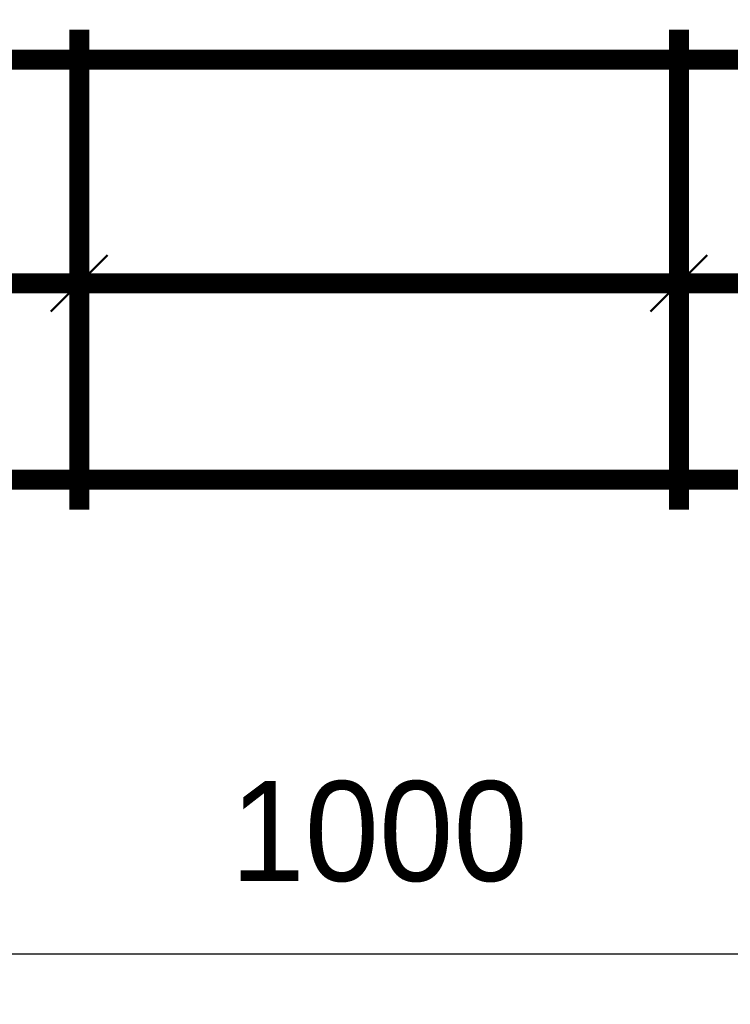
# Model space of a CAD drawing. Header units: millimetres. Extents: x -33345 to 4712671, y -3392 to 121473.
# Tile 830 of 1056: x 3661137 to 3662915, y 46853 to 49314. Entities that reach past the tile are written whole.
import ezdxf

# ---------------------------------------------------------------- set-up
doc = ezdxf.new("R2010")
doc.units = ezdxf.units.MM
doc.layers.add('ACO-размер', color=7, linetype='Continuous', lineweight=13)
doc.styles.add('RUSS', font='RUSS.shx', dxfattribs={"width": 0.8, "oblique": 15, "height": 250})
doc.styles.add('X-U-RW-01$0$StyleROMANS', font='GOTHIC.TTF')
doc.dimstyles.new('RUSS$0', dxfattribs={"dimscale": 0, "dimtxt": 2.5, "dimasz": 2, "dimexe": 1.25, "dimexo": 2, "dimgap": 1.75, "dimtad": 1, "dimdec": 0, "dimlfac": 100, "dimzin": 0, "dimdsep": 46, "dimtxsty": 'RUSS', "dimblk1": 'OBLIQUE', "dimblk2": 'OBLIQUE', "dimsah": 1, "dimcen": 3, "dimdle": 1.25, "dimclrt": 1, "dimadec": 0, "dimazin": 0, "dimtfac": 0.75, "dimtdec": 0, "dimtmove": 0, "dimatfit": 0, "dimldrblk": 'OBLIQUE', "dimfxl": 1, "dimtvp": 1.5, "dimtolj": 1, "dimtzin": 0, "dimarcsym": 0})

# ---------------------------------------------------------------- blocks, each defined once
blk = doc.blocks.new('_Oblique')
at = {"color": 0, "linetype": 'ByBlock', "lineweight": -2}
blk.add_line((-0.5, -0.5), (0.5, 0.5), dxfattribs=at)
blk = doc.blocks.new('*D2376')
at = {"layer": 'ACO-размер', "color": 0, "lineweight": -2, "ltscale": 5, "transparency": 16777216}
for p, q in [((3659536, 47964.1), (3659536, 46852.8)), ((3664536, 47964.1), (3664536, 46852.8)), ((3664661, 46977.8), (3659411, 46977.8))]:
    blk.add_line(p, q, dxfattribs=at)
at = {"layer": 'Defpoints', "color": 0, "ltscale": 5, "transparency": 16777216}
for p in [(3659536, 48164.1), (3664536, 48164.1), (3659536, 46977.8)]:
    blk.add_point(p, dxfattribs=at)
at = {"layer": 'ACO-размер', "color": 0, "lineweight": -2, "ltscale": 5, "transparency": 16777216, "xscale": 200, "yscale": 200, "zscale": 200, "rotation": 180}
blk.add_blockref('_Oblique', (3659536, 46977.8), dxfattribs=at)
at = {"layer": 'ACO-размер', "color": 0, "lineweight": -2, "ltscale": 5, "transparency": 16777216, "xscale": 200, "yscale": 200, "zscale": 200}
blk.add_blockref('_Oblique', (3664536, 46977.8), dxfattribs=at)
at = {"layer": 'ACO-размер', "color": 1, "ltscale": 5, "transparency": 16777216, "insert": (3662036, 47284.1), "char_height": 250, "attachment_point": 5, "style": 'X-U-RW-01$0$StyleROMANS', "bg_fill": 3, "box_fill_scale": 1.1, "bg_fill_color": 256, "bg_fill_true_color": 13158600, "bg_fill_transparency": 0}
blk.add_mtext('\\A1;1000', dxfattribs=at)

msp = doc.modelspace()

# ---------------------------------------------------------------- linework, layer by layer
at = {"ltscale": 0.5, "const_width": 50}
for points in [[(3661285.958, 49289.077), (3661285.958, 48089.077)], [(3659535.958, 49214.077), (3664535.958, 49214.077)], [(3659535.958, 48655.061), (3664535.958, 48655.061)], [(3659535.958, 48164.077), (3664535.958, 48164.077)]]:
    msp.add_lwpolyline(points, dxfattribs=at)
at = {"color": 1, "lineweight": 50}
for points in [[(3661356.669, 48725.771), (3661215.247, 48584.35)], [(3662856.669, 48725.771), (3662715.247, 48584.35)]]:
    msp.add_lwpolyline(points, dxfattribs=at)
at = {"ltscale": 0.5}
msp.add_lwpolyline([(3664285.958, 48655.061), (3657941.788, 48655.061)], dxfattribs=at)

# ---------------------------------------------------------------- next in the draw order: dimensions: what is measured, and where the dimension line sits
at = {"layer": 'ACO-размер', "ltscale": 5}
dim = msp.add_linear_dim(base=(3659535.958, 46977.793), p1=(3664535.958, 48164.077), p2=(3659535.958, 48164.077), dimstyle='RUSS$0', override={"dimscale": 100, "dimlfac": 0.2, "dimtxsty": 'X-U-RW-01$0$StyleROMANS', "dimtfill": 1}, dxfattribs=at)
dim.commit()
dim.dimension.update_dxf_attribs({"geometry": '*D2376', "text_midpoint": (3662035.958, 47284.082)})

# ---------------------------------------------------------------- next in the draw order: linework, layer by layer
at = {"ltscale": 0.5, "const_width": 50}
msp.add_lwpolyline([(3662785.958, 49289.077), (3662785.958, 48089.077)], dxfattribs=at)

doc.saveas('drawing.dxf')
